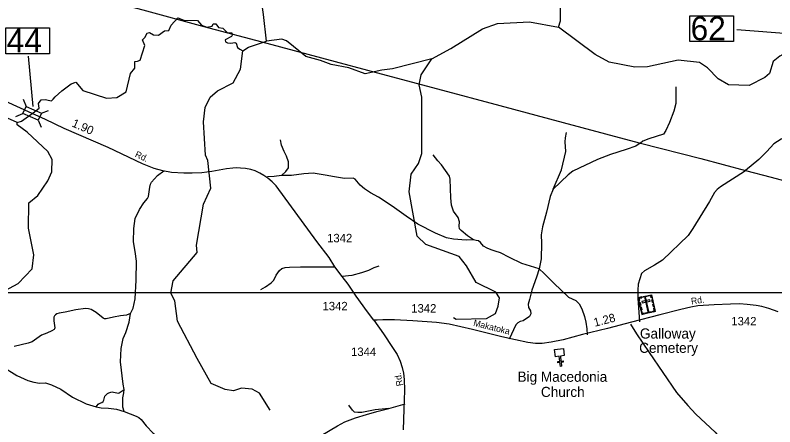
# Model space of a CAD drawing. Extents: x 2104537 to 2336408, y 34176 to 229611.
# Drawn here: x 2206373 to 2217607, y 98230 to 104325 of the extents above; entities that cross this region are included whole.
import ezdxf

# ---------------------------------------------------------------- set-up
doc = ezdxf.new("R2010")
doc.units = 0
for name, color, linetype in [('Exist Cultural Cemetery CELL', 7, 'Continuous'), ('Exist Cultural Cemetery Label', 7, 'Continuous'), ('Exist Cultural Church CELL', 7, 'Continuous'), ('Exist Cultural Church Label', 7, 'Continuous'), ('Exist Hydrographic Creek Single Shore', 7, 'Continuous'), ('Exist Hydrographic Misc Water Feature', 7, 'Continuous'), ('Exist Road Non-System Type 51', 7, 'Continuous'), ('Exist Road Primary NC Structure Standard Bridge Number Label', 7, 'Continuous'), ('Exist Road Secondary Mileage Hundredths English Label', 7, 'Continuous'), ('Exist Road Secondary Structure Standard Bridge CELL', 7, 'Continuous'), ('Exist Road Secondary Structure Standard Bridge Number Label', 7, 'Continuous'), ('Exist Road Secondary Type 51 Attributed', 7, 'Continuous'), ('Exist Road Secondary Type 51 Label', 7, 'Continuous'), ('Exist Road Secondary Type 51 Number Label', 7, 'Continuous'), ('Exist Utilities Electrical Transmission Line', 7, 'Continuous'), ('Map Preparation Inset Cut Line', 7, 'Continuous')]:
    doc.layers.add(name, color=color, linetype=linetype)

msp = doc.modelspace()

# ---------------------------------------------------------------- linework, layer by layer
at = {"layer": 'Exist Cultural Cemetery CELL'}
for points in [[(2215588, 100142), (2215783, 100185), (2215838, 99937), (2215644, 99894)], [(2215598, 100100), (2215609, 100102), (2215602, 100134), (2215641, 100142), (2215639, 100153), (2215588, 100142)], [(2215643, 100084), (2215647, 100066), (2215762, 100092), (2215758, 100110)], [(2215661, 100158), (2215711, 100169), (2215714, 100158), (2215663, 100147)], [(2215701, 100137), (2215683, 100133), (2215727, 99935), (2215745, 99939)], [(2215792, 100143), (2215781, 100140), (2215774, 100172), (2215734, 100163), (2215732, 100174), (2215783, 100185)], [(2215797, 100069), (2215787, 100111), (2215799, 100114), (2215808, 100072)], [(2215614, 100027), (2215604, 100070), (2215615, 100072), (2215625, 100030)], [(2215628, 99962), (2215619, 100004), (2215630, 100007), (2215639, 99964)], [(2215811, 100005), (2215802, 100047), (2215813, 100050), (2215822, 100007)], [(2215806, 99930), (2215803, 99941), (2215825, 99945), (2215816, 99985), (2215827, 99987), (2215838, 99937)], [(2215676, 99901), (2215673, 99912), (2215652, 99907), (2215643, 99947), (2215632, 99944), (2215643, 99894)], [(2215697, 99917), (2215780, 99936), (2215782, 99924), (2215700, 99906)]]:
    msp.add_lwpolyline(points, close=True, dxfattribs=at)
at = {"layer": 'Exist Cultural Church CELL'}
msp.add_lwpolyline([(2214492, 99284), (2214436, 99277), (2214444, 99201), (2214476, 99205), (2214478, 99189), (2214446, 99186), (2214453, 99126), (2214437, 99124), (2214430, 99184), (2214399, 99180), (2214397, 99196), (2214429, 99199), (2214420, 99275), (2214362, 99268), (2214350, 99374), (2214480, 99389)], close=True, dxfattribs=at)
at = {"layer": 'Exist Hydrographic Creek Single Shore'}
for points in [[(2210092, 103942), (2210045, 104333), (2209935, 105095)], [(2206401, 102734), (2206468, 102755), (2206639, 102878), (2206725, 102949), (2206720, 103015), (2206755, 103069), (2206815, 103075), (2206883, 103059), (2206909, 103057), (2206936, 103083), (2206965, 103117), (2207064, 103206), (2207203, 103310), (2207271, 103332), (2207372, 103211), (2207723, 103098), (2207878, 103104), (2208012, 103192), (2208077, 103460), (2208144, 103541), (2208141, 103638), (2208181, 103643), (2208222, 103659), (2208291, 103874), (2208254, 103962), (2208291, 103994), (2208324, 104056), (2208358, 104070), (2208417, 104035), (2208493, 104027), (2208583, 104093), (2208645, 104096), (2208678, 104177), (2208780, 104287), (2208868, 104249), (2209069, 104244), (2209128, 104177), (2209209, 104147), (2209286, 104161), (2209300, 104196), (2209340, 104198), (2209378, 104142), (2209442, 104134), (2209514, 104062), (2209571, 104067), (2209587, 104037), (2209573, 104011), (2209477, 103962), (2209484, 103931), (2209514, 103917), (2209560, 103909), (2209622, 103922), (2209643, 103909), (2209659, 103844), (2209697, 103820), (2209742, 103796)], [(2212535, 103678), (2212817, 103830), (2213282, 104123), (2213506, 104201), (2213981, 104228), (2214406, 104147)], [(2218183, 104074), (2217927, 103855), (2217683, 103720), (2217584, 103637), (2217527, 103461), (2217460, 103403), (2217228, 103286), (2216920, 103292), (2216769, 103380), (2216610, 103547), (2216492, 103622), (2216176, 103661), (2215726, 103558), (2215535, 103555), (2215159, 103628), (2214950, 103743), (2214406, 104147)], [(2209742, 103796), (2209825, 103852), (2210092, 103942)], [(2212535, 103678), (2211953, 103532), (2211794, 103512), (2211547, 103455), (2211309, 103544), (2211046, 103595), (2210887, 103656), (2210670, 103713), (2210383, 103946), (2210317, 103971), (2210092, 103942)], [(2206401, 102734), (2205942, 102940), (2205733, 102980), (2205525, 102977), (2205367, 102918), (2205326, 102837), (2205276, 102726), (2205243, 102720)]]:
    msp.add_lwpolyline(points, dxfattribs=at)
at = {"layer": 'Exist Hydrographic Misc Water Feature'}
for points in [[(2214406, 104147), (2214439, 104242), (2214450, 105023), (2214623, 105292), (2214647, 105376), (2214645, 105767), (2214703, 105867), (2214992, 106170), (2215255, 106637), (2215413, 106789), (2215720, 106940), (2216177, 107102), (2216359, 107236), (2216434, 107346), (2216564, 107721)], [(2210146, 98479), (2209986, 98728), (2209878, 98786), (2209719, 98802), (2209603, 98765), (2209478, 98784), (2209269, 98873), (2209066, 99244), (2208771, 99795), (2208735, 100094), (2208676, 100210), (2208708, 100393), (2209064, 100813), (2209055, 100921), (2209159, 101529), (2209265, 101763), (2209221, 102171), (2209187, 102254), (2209159, 102746), (2209182, 102956), (2209256, 103112), (2209364, 103205), (2209596, 103325), (2209703, 103523), (2209742, 103796)], [(2212853, 99847), (2212895, 99823), (2213345, 99834), (2213477, 99910), (2213518, 100018), (2213534, 100142), (2213483, 100225), (2213191, 100365), (2213047, 100614), (2212938, 100754), (2212446, 100928), (2212320, 101052), (2212198, 101710), (2212230, 101969), (2212337, 102127), (2212386, 102277), (2212389, 103110), (2212346, 103292), (2212378, 103442), (2212535, 103678)], [(2206169, 100219), (2206418, 100352), (2206624, 100571), (2206648, 100777), (2206570, 101169), (2206576, 101546), (2206709, 101655), (2206857, 101872), (2206914, 102006), (2206921, 102189), (2206854, 102305), (2206552, 102593), (2206401, 102701), (2206401, 102734)]]:
    msp.add_lwpolyline(points, dxfattribs=at)
at = {"layer": 'Exist Road Non-System Type 51'}
msp.add_line((2211900, 98502), (2212140, 98569), dxfattribs=at)
for points in [[(2216142, 103264), (2216141, 103016), (2216116, 102902), (2216050, 102737), (2215997, 102617), (2215963, 102564), (2215742, 102492), (2215657, 102459), (2215621, 102432)], [(2214330, 101748), (2214451, 102037), (2214516, 102306), (2214506, 102450), (2214512, 102510), (2214527, 102588)], [(2218111, 102609), (2218000, 102576), (2217899, 102559), (2217816, 102536), (2217702, 102487), (2217591, 102420), (2217490, 102307), (2217369, 102186), (2217174, 102026)], [(2210313, 101949), (2210375, 102010), (2210414, 102065), (2210416, 102151), (2210385, 102236), (2210350, 102304), (2210313, 102398), (2210298, 102477)], [(2215621, 102432), (2215603, 102419), (2215551, 102386), (2215410, 102337), (2215178, 102263), (2214983, 102189), (2214619, 102013), (2214551, 101959), (2214330, 101748)], [(2213153, 100999), (2213060, 101060), (2212967, 101135), (2212943, 101163), (2212939, 101201), (2212946, 101265), (2212924, 101331), (2212853, 101424), (2212828, 101510), (2212815, 101620), (2212808, 101896), (2212794, 101942), (2212676, 102107), (2212623, 102170), (2212556, 102259)], [(2208076, 99907), (2208117, 99987), (2208148, 100126), (2208163, 100402), (2208165, 100685), (2208149, 100824), (2208122, 100968), (2208128, 101168), (2208149, 101316), (2208209, 101448), (2208274, 101545), (2208328, 101611), (2208343, 101642), (2208351, 101673), (2208364, 101780), (2208375, 101821), (2208391, 101854), (2208477, 101949), (2208572, 102020)], [(2217174, 102026), (2217157, 102012), (2216803, 101785), (2216756, 101746), (2216714, 101698), (2216639, 101567), (2216397, 101165), (2216324, 101062), (2215948, 100698), (2215830, 100623), (2215681, 100538), (2215636, 100499), (2215585, 100341), (2215580, 100253), (2215583, 100135), (2215605, 99785)], [(2210313, 101949), (2210205, 101934), (2210105, 101931)], [(2213153, 100999), (2213041, 100994), (2212857, 101010), (2212750, 101027), (2212590, 101098), (2212327, 101233), (2212153, 101349), (2211948, 101495), (2211745, 101628), (2211626, 101696), (2211538, 101756), (2211475, 101807), (2211400, 101896), (2211372, 101910), (2211242, 101907), (2211096, 101931), (2210959, 101958), (2210779, 101984), (2210643, 101975), (2210459, 101951), (2210313, 101949)], [(2214330, 101748), (2214284, 101638), (2214233, 101406), (2214173, 101191), (2214154, 101073), (2214159, 100951), (2214153, 100717), (2214121, 100567)], [(2214121, 100567), (2214057, 100590), (2213868, 100650), (2213681, 100736), (2213551, 100805), (2213472, 100832), (2213410, 100850), (2213354, 100873), (2213300, 100907), (2213255, 100958), (2213223, 100986), (2213189, 100989), (2213153, 100999)], [(2210005, 100262), (2210077, 100305), (2210158, 100363), (2210196, 100400), (2210231, 100474), (2210284, 100547), (2210318, 100573), (2210364, 100589), (2210430, 100594), (2210594, 100599), (2210834, 100598), (2210976, 100601), (2211102, 100600)], [(2211749, 100610), (2211677, 100583), (2211597, 100544), (2211495, 100511), (2211350, 100472), (2211207, 100455)], [(2214121, 100567), (2214084, 100446), (2214016, 100252), (2213978, 100117), (2213960, 100045), (2213965, 99999), (2213993, 99949), (2213997, 99903), (2213980, 99863), (2213884, 99800), (2213839, 99788), (2213807, 99772), (2213775, 99739), (2213677, 99526)], [(2214121, 100567), (2214198, 100501), (2214341, 100357), (2214557, 100151), (2214666, 100098), (2214714, 100053), (2214753, 99975), (2214792, 99865), (2214813, 99779), (2214826, 99682), (2214832, 99594)], [(2208076, 99907), (2208021, 99883), (2207930, 99872), (2207825, 99853), (2207717, 99828), (2207695, 99830), (2207675, 99838), (2207568, 99922), (2207498, 99966), (2207458, 99978), (2207411, 99981), (2207270, 99963), (2207110, 99930), (2207024, 99915), (2206990, 99902), (2206968, 99887), (2206956, 99872), (2206946, 99852), (2206943, 99829), (2206944, 99800), (2206959, 99694), (2206956, 99680), (2206951, 99673), (2206917, 99650), (2206843, 99617), (2206763, 99587), (2206692, 99540), (2206626, 99487), (2206566, 99467), (2206359, 99419)], [(2207985, 98783), (2207968, 98860), (2207929, 99192), (2207939, 99390), (2207972, 99540), (2208011, 99627), (2208060, 99779), (2208076, 99907)], [(2215475, 99752), (2215561, 99605), (2215751, 99330), (2216155, 98738), (2216323, 98546), (2216440, 98417), (2216725, 98150), (2216824, 98035), (2216893, 97932), (2217001, 97737), (2217213, 97313), (2217250, 97235), (2217259, 97171), (2217255, 97073), (2217257, 96903), (2217257, 96886)], [(2205720, 99285), (2205910, 99275), (2205960, 99265), (2206019, 99231), (2206173, 99129), (2206399, 98989), (2206558, 98915), (2206648, 98892), (2206734, 98878), (2206822, 98881), (2206908, 98854), (2207049, 98790), (2207222, 98669), (2207421, 98569), (2207572, 98527)], [(2207572, 98527), (2207599, 98565), (2207616, 98577), (2207653, 98591), (2207672, 98607), (2207685, 98626), (2207700, 98682), (2207711, 98700), (2207738, 98722), (2207758, 98733), (2207787, 98745), (2207809, 98747), (2207829, 98745), (2207876, 98731), (2207897, 98729), (2207912, 98732), (2207985, 98783)], [(2207984, 98459), (2207963, 98522), (2207966, 98658), (2207982, 98735), (2207985, 98783)], [(2207572, 98527), (2207644, 98511), (2207752, 98506), (2207869, 98491), (2207984, 98459)], [(2211900, 98502), (2211697, 98480), (2211501, 98442), (2211441, 98441), (2211393, 98449), (2211359, 98475), (2211306, 98551)], [(2207984, 98459), (2208161, 98390), (2208202, 98366), (2208236, 98339), (2208308, 98244), (2208413, 98137), (2208554, 98030), (2208669, 97963), (2208780, 97924), (2208862, 97873), (2208973, 97768), (2209074, 97694), (2209088, 97677), (2209115, 97598), (2209141, 97550), (2209188, 97513), (2209238, 97479)], [(2209592, 97410), (2209760, 97473), (2209963, 97556), (2210165, 97660), (2210658, 97960), (2211141, 98247), (2211248, 98304), (2211404, 98361), (2211567, 98413), (2211723, 98459), (2211900, 98502)]]:
    msp.add_lwpolyline(points, dxfattribs=at)
at = {"layer": 'Exist Road Primary NC Structure Standard Bridge Number Label'}
msp.add_line((2218026, 104030), (2217045, 104107), dxfattribs=at)
msp.add_lwpolyline([(2216349, 104316), (2216994, 104316), (2216994, 103934), (2216349, 103934)], close=True, dxfattribs=at)
at = {"layer": 'Exist Road Secondary Structure Standard Bridge CELL'}
for p, q in [((2206491, 103079), (2206533, 102973)), ((2206760, 102874), (2206865, 102915)), ((2206381, 102826), (2206486, 102867)), ((2206714, 102770), (2206756, 102665))]:
    msp.add_line(p, q, dxfattribs=at)
msp.add_lwpolyline([(2206533, 102973), (2206760, 102874), (2206714, 102768), (2206486, 102867)], close=True, dxfattribs=at)
at = {"layer": 'Exist Road Secondary Structure Standard Bridge Number Label'}
msp.add_line((2206637, 102974), (2206572, 103717), dxfattribs=at)
msp.add_lwpolyline([(2206235, 104135), (2206879, 104135), (2206879, 103753), (2206235, 103753)], close=True, dxfattribs=at)
at = {"layer": 'Exist Road Secondary Type 51 Attributed'}
for points in [[(2206626, 102869), (2206224, 103050), (2206091, 103106), (2205982, 103168), (2205918, 103219), (2205851, 103289), (2205809, 103346), (2205781, 103412), (2205752, 103489), (2205712, 103646), (2205676, 103820), (2205609, 104089), (2205544, 104370), (2205480, 104638), (2205440, 104777), (2205377, 104936), (2205294, 105098), (2205238, 105199), (2205159, 105334), (2205000, 105620), (2204853, 105880)], [(2211676, 99808), (2211584, 99935), (2211414, 100163), (2211296, 100342), (2211207, 100455), (2211102, 100600), (2211014, 100739), (2210832, 100974), (2210232, 101796), (2210172, 101857), (2210109, 101910), (2210049, 101951), (2209992, 101985), (2209924, 102018), (2209860, 102038), (2209779, 102055), (2209707, 102061), (2209650, 102065), (2209590, 102059), (2209496, 102048), (2209279, 102008), (2209131, 101993), (2208992, 101987), (2208865, 101987), (2208686, 101997), (2208554, 102019), (2208429, 102057), (2208257, 102126), (2207746, 102364), (2207099, 102647), (2206821, 102778), (2206626, 102869)], [(2217657, 99935), (2217521, 99982), (2217416, 100010), (2217332, 100028), (2217196, 100042), (2217085, 100050), (2216953, 100048), (2216710, 100037), (2216467, 100019), (2216364, 100000), (2216216, 99966), (2215906, 99887), (2215490, 99780), (2215132, 99688), (2214763, 99597), (2214475, 99519), (2214299, 99483), (2214169, 99462), (2214068, 99462), (2213955, 99480), (2213770, 99516), (2213572, 99562), (2213134, 99671), (2212789, 99750), (2212606, 99776), (2212252, 99798), (2211982, 99813), (2211808, 99816), (2211725, 99811), (2211676, 99808)], [(2211676, 99808), (2211818, 99605), (2211953, 99407), (2212022, 99299), (2212066, 99203), (2212096, 99106), (2212116, 99025), (2212126, 98930), (2212129, 98770), (2212122, 98491), (2212111, 98185)]]:
    msp.add_lwpolyline(points, dxfattribs=at)
at = {"layer": 'Exist Utilities Electrical Transmission Line'}
for points in [[(2205242, 105212), (2205774, 105070), (2206450, 104887), (2207356, 104645), (2208262, 104402), (2209161, 104155), (2210093, 103912), (2210902, 103695), (2211786, 103454), (2212618, 103232), (2213542, 102987), (2214477, 102736), (2215381, 102495), (2215621, 102432)], [(2215621, 102432), (2216512, 102201), (2217174, 102026)], [(2217174, 102026), (2217551, 101925), (2218104, 101779)]]:
    msp.add_lwpolyline(points, dxfattribs=at)
at = {"layer": 'Map Preparation Inset Cut Line'}
for points in [[(2197616, 118017), (2259069, 118017), (2259069, 100213), (2197616, 100213)], [(2262949, 100213), (2187500, 100213), (2187500, 55965), (2244094, 55965), (2244094, 70118), (2262949, 70118)]]:
    msp.add_lwpolyline(points, close=True, dxfattribs=at)

# ---------------------------------------------------------------- texts
at = {"layer": 'Exist Cultural Cemetery Label'}
for s, p in [('Galloway', (2215613, 99537)), ('Cemetery', (2215601, 99325))]:
    msp.add_text(s, height=150, dxfattribs=at).set_placement(p)
at = {"layer": 'Exist Cultural Church Label'}
for s, p in [('Big Macedonia', (2213802, 98897)), ('Church', (2214148, 98672))]:
    msp.add_text(s, height=150, dxfattribs=at).set_placement(p)
at = {"layer": 'Exist Road Primary NC Structure Standard Bridge Number Label'}
msp.add_text('62', height=350, dxfattribs=at).set_placement((2216362, 103954))
at = {"layer": 'Exist Road Secondary Mileage Hundredths English Label'}
for s, rotation, p in [('1.90', 336.3052, (2207201, 102681)), ('1.28', 14.4766, (2214945, 99711))]:
    msp.add_text(s, height=125, rotation=rotation, dxfattribs=at).set_placement(p)
at = {"layer": 'Exist Road Secondary Structure Standard Bridge Number Label'}
msp.add_text('44', height=350, dxfattribs=at).set_placement((2206247, 103773))
at = {"layer": 'Exist Road Secondary Type 51 Label'}
for s, rotation, p in [('Rd.', 335.0757, (2208136, 102232)), ('Rd.', 7.3234, (2216374, 100043)), ('Makatoka', 346.0823, (2213142, 99727)), ('Rd.', 100.3955, (2212109, 98842))]:
    msp.add_text(s, height=95, rotation=rotation, dxfattribs=at).set_placement(p)
at = {"layer": 'Exist Road Secondary Type 51 Number Label'}
for s, p in [('1342', (2210986, 100962)), ('1342', (2210918, 99955)), ('1342', (2212230, 99922)), ('1342', (2216964, 99732)), ('1344', (2211340, 99279))]:
    msp.add_text(s, height=125, dxfattribs=at).set_placement(p)

doc.saveas('drawing.dxf')
